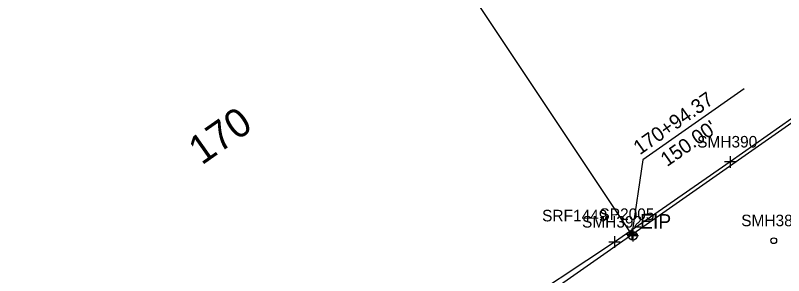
# Model space of a CAD drawing. Extents: x 941041 to 969446, y 397014 to 416764.
# Drawn here: x 952354 to 952620, y 403906.8 to 403997 of the extents above; entities that cross this region are included whole.
import ezdxf

# ---------------------------------------------------------------- set-up
doc = ezdxf.new("R2010")
doc.units = 0
for name, color, linetype in [('SURVEY - CENTERLINE - Preliminary Curve Text', 7, 'Continuous'), ('SURVEY - DTM - Spot Points - Locators', 7, 'Continuous'), ('SURVEY - DTM - Spot Points - Point Numbers', 7, 'Continuous'), ('SURVEY - DTM GRAPHICS - Boundary Line', 7, 'Continuous'), ('SURVEY - NON-TRANSPORTATION - Features', 7, 'Continuous'), ('SURVEY - NON-TRANSPORTATION - Features - Points - Locators', 7, 'Continuous'), ('SURVEY - NON-TRANSPORTATION - Features - Points - Numbers', 7, 'Continuous'), ('SURVEY - PROPERTY - Property Lines', 7, 'Continuous'), ('SURVEY - PROPERTY - Property Lines - Points - Locators', 7, 'Continuous'), ('SURVEY - PROPERTY - Property Lines - Points - Numbers', 7, 'Continuous'), ('SURVEY - PROPERTY - Property Markers - Points - Locators', 7, 'Continuous'), ('SURVEY - PROPERTY - Property Markers - Points - Numbers', 7, 'Continuous'), ('SURVEY - PROPERTY - Property Markers with Text', 7, 'Continuous'), ('SURVEY - PROPERTY - ROW Lines', 7, 'Continuous'), ('SURVEY - PROPERTY - Station and Offset Flags', 7, 'Continuous')]:
    doc.layers.add(name, color=color, linetype=linetype)

msp = doc.modelspace()

# ---------------------------------------------------------------- linework, layer by layer
at = {"layer": 'SURVEY - DTM - Spot Points - Locators'}
msp.add_circle((952616.56, 403918.91), 1, dxfattribs=at)
at = {"layer": 'SURVEY - DTM GRAPHICS - Boundary Line'}
msp.add_lwpolyline([(952644.15, 403976.22), (952601.46, 403946.19), (952561.42, 403918.45), (952523.44, 403893.25), (952480.14, 403863.46), (952438.15, 403835.12), (952414.6, 403828.17), (952376.43, 403816.81), (952331.99, 403804.57), (952288.98, 403791.71), (952248.8, 403779.67), (952181.92, 403760.97), (952124.49, 403739.88), (952055.2, 403733.96), (952052.42, 403750.09), (952056.48, 403753.4), (952060.54, 403764.55), (952066.91, 403814.57), (952069.81, 403861.28), (952066.8, 403900.5), (952065.88, 403912.82), (952065.24, 403931.33), (952064.94, 403961.09), (952057.21, 404015.83)], dxfattribs=at)
at = {"layer": 'SURVEY - NON-TRANSPORTATION - Features'}
msp.add_lwpolyline([(952887.78, 404144.63), (952837.93, 404109.62), (952788.48, 404075.01), (952736.52, 404039.16), (952669.47, 403992.98), (952644.15, 403976.22), (952601.46, 403946.19), (952561.42, 403918.45), (952523.44, 403893.25), (952480.14, 403863.46), (952438.15, 403835.12), (952414.6, 403828.17), (952376.43, 403816.81)], dxfattribs=at)
at = {"layer": 'SURVEY - NON-TRANSPORTATION - Features - Points - Locators'}
for p, q in [((952603.46, 403946.19), (952599.46, 403946.19)), ((952601.46, 403948.19), (952601.46, 403944.19)), ((952561.42, 403920.45), (952561.42, 403916.45)), ((952563.42, 403918.45), (952559.42, 403918.45))]:
    msp.add_line(p, q, dxfattribs=at)
at = {"layer": 'SURVEY - PROPERTY - Property Lines'}
msp.add_line((952567.45, 403921.1), (952398.66, 404174.61), dxfattribs=at)
at = {"layer": 'SURVEY - PROPERTY - Property Lines - Points - Locators'}
for p, q in [((952567.45, 403923.1), (952567.45, 403919.1)), ((952569.45, 403921.1), (952565.45, 403921.1))]:
    msp.add_line(p, q, dxfattribs=at)
at = {"layer": 'SURVEY - PROPERTY - Property Markers - Points - Locators'}
for p, q in [((952567.78, 403922.6), (952567.78, 403918.6)), ((952569.78, 403920.6), (952565.78, 403920.6))]:
    msp.add_line(p, q, dxfattribs=at)
at = {"layer": 'SURVEY - PROPERTY - Property Markers with Text'}
msp.add_circle((952567.78, 403920.6), 1.5, dxfattribs=at)
at = {"layer": 'SURVEY - PROPERTY - ROW Lines'}
msp.add_line((952442.27, 403833.3), (953798.17, 404784.32), dxfattribs=at)
at = {"layer": 'SURVEY - PROPERTY - Station and Offset Flags'}
msp.add_line((952606.27, 403971.47), (952571.28, 403946.93), dxfattribs=at)
msp.add_lwpolyline([(952571.28, 403946.93), (952567.45, 403921.1)], dxfattribs=at)

# ---------------------------------------------------------------- texts
at = {"layer": 'SURVEY - CENTERLINE - Preliminary Curve Text'}
msp.add_text('170', height=10, rotation=35.0456, dxfattribs=at).set_placement((952418.52, 403944.89))
at = {"layer": 'SURVEY - DTM - Spot Points - Point Numbers'}
msp.add_text('SMH389', height=4, dxfattribs=at).set_placement((952605.3, 403923.91))
at = {"layer": 'SURVEY - NON-TRANSPORTATION - Features - Points - Numbers'}
for s, p in [('SMH390', (952590.04, 403951.19)), ('SMH392', (952550.18, 403923.45))]:
    msp.add_text(s, height=4, dxfattribs=at).set_placement(p)
at = {"layer": 'SURVEY - PROPERTY - Property Lines - Points - Numbers'}
msp.add_text('SP2005', height=4, dxfattribs=at).set_placement((952556.21, 403926.1))
at = {"layer": 'SURVEY - PROPERTY - Property Markers - Points - Numbers'}
msp.add_text('SRF1449', height=4, dxfattribs=at).set_placement((952536.36, 403925.6))
at = {"layer": 'SURVEY - PROPERTY - Property Markers with Text'}
msp.add_text('EIP', height=5, dxfattribs=at).set_placement((952570.28, 403923.1))
at = {"layer": 'SURVEY - PROPERTY - Station and Offset Flags'}
for s, p in [('170+94.37', (952570.2, 403948.46)), ("150.00'", (952579.61, 403944.37))]:
    msp.add_text(s, height=5, rotation=35.0456, dxfattribs=at).set_placement(p)

doc.saveas('drawing.dxf')
